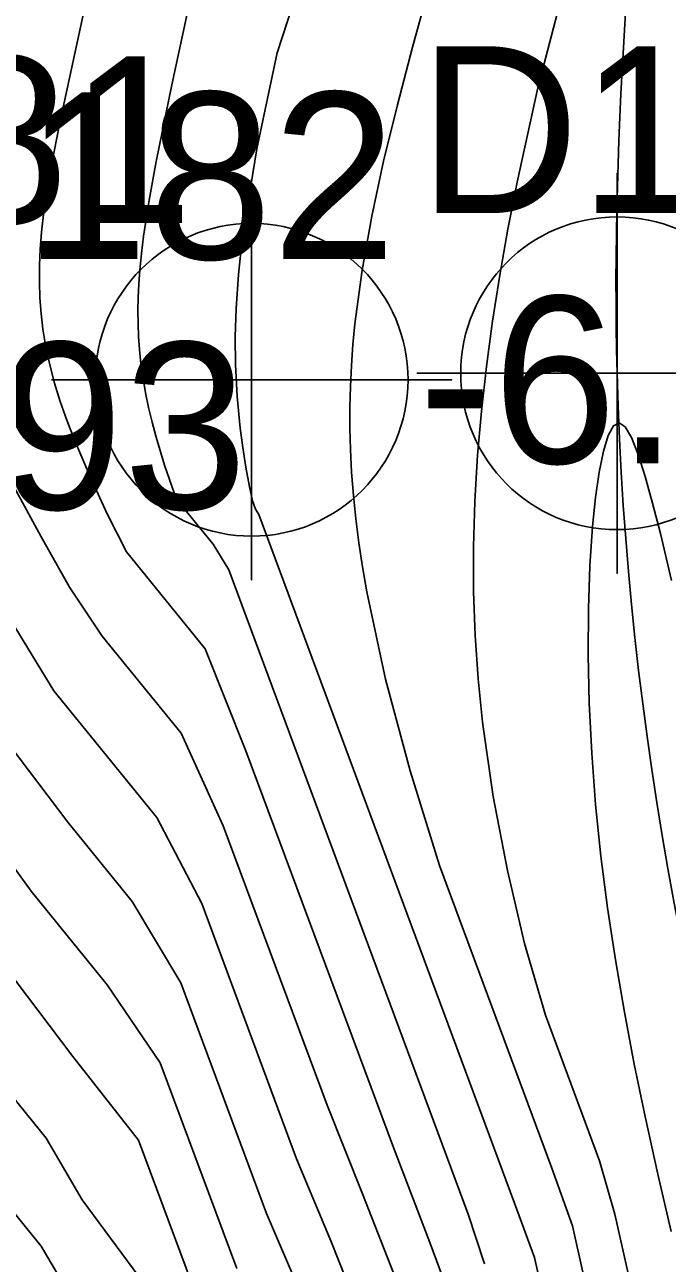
# Model space of a CAD drawing. Extents: x 2356077 to 2359823, y 225951 to 227822.
# Drawn here: x 2357544.59 to 2357554.22, y 226659.42 to 226677.98 of the extents above; entities that cross this region are included whole.
import ezdxf

# ---------------------------------------------------------------- set-up
doc = ezdxf.new("R2010")
doc.units = 0
for name, color, linetype in [('DTM Contours Major', 7, 'Continuous'), ('DTM Contours Minor', 7, 'Continuous'), ('Exist DTM Breakline', 7, 'Continuous'), ('Exist DTM Breakline Cogo Number', 7, 'Continuous'), ('Exist DTM Breakline Underwater', 7, 'Continuous'), ('Exist DTM Breakline Underwater Cogo Elevation', 7, 'Continuous'), ('Exist DTM Breakline Underwater Cogo Number', 7, 'Continuous'), ('Exist DTM Drainline', 7, 'Continuous'), ('Exist DTM Drainline Cogo Point CELL', 7, 'Continuous'), ('Exist DTM Regular Point Underwater CELL', 7, 'Continuous'), ('Exist DTM Regular Point Underwater Cogo Elevation', 7, 'Continuous'), ('Exist DTM Regular Point Underwater Cogo Number', 7, 'Continuous')]:
    doc.layers.add(name, color=color, linetype=linetype)

msp = doc.modelspace()

# ---------------------------------------------------------------- linework, layer by layer
at = {"layer": 'DTM Contours Major'}
for points in [[(2357545.678, 226679.106), (2357545.122, 226676.539), (2357544.983, 226675.834), (2357544.926, 226675.502), (2357544.88, 226675.182), (2357544.845, 226674.874), (2357544.825, 226674.621), (2357544.813, 226674.373), (2357544.812, 226674.131), (2357544.82, 226673.892), (2357544.837, 226673.655), (2357544.865, 226673.42), (2357544.91, 226673.152), (2357544.969, 226672.883), (2357545.04, 226672.611), (2357545.125, 226672.336), (2357545.222, 226672.056), (2357545.332, 226671.77), (2357545.562, 226671.23), (2357545.826, 226670.663), (2357546.121, 226670.08), (2357547.298, 226668.63), (2357547.906, 226667.101), (2357550.12, 226661.151), (2357550.665, 226659.73), (2357550.949, 226658.96)], [(2357536.859, 226677.994), (2357536.804, 226677.803), (2357536.756, 226677.612), (2357536.743, 226677.279), (2357536.845, 226675.856), (2357536.859, 226675.529), (2357536.9, 226675.332), (2357537.132, 226674.467), (2357537.245, 226674.196), (2357537.452, 226673.779), (2357537.692, 226673.338), (2357537.963, 226672.875), (2357538.264, 226672.388), (2357538.594, 226671.878), (2357538.952, 226671.345), (2357539.87, 226670.035), (2357540.885, 226668.63), (2357541.956, 226667.159), (2357543.039, 226665.649), (2357544.091, 226664.13), (2357545.312, 226662.515), (2357546.299, 226661.265), (2357547.282, 226658.622)], [(2357554.291, 226669.65), (2357554.122, 226670.355), (2357554.005, 226670.811), (2357553.894, 226671.211), (2357553.789, 226671.543), (2357553.689, 226671.795), (2357553.593, 226671.958), (2357553.503, 226672.018), (2357553.418, 226671.971), (2357553.34, 226671.824), (2357553.268, 226671.589), (2357553.204, 226671.276), (2357553.149, 226670.896), (2357553.104, 226670.46), (2357553.065, 226669.873), (2357553.043, 226669.23), (2357553.04, 226668.54), (2357553.057, 226667.814), (2357553.093, 226667.062), (2357553.152, 226666.294), (2357553.231, 226665.522), (2357553.331, 226664.746), (2357553.449, 226663.965), (2357553.583, 226663.183), (2357553.731, 226662.4), (2357553.892, 226661.619), (2357554.082, 226660.755), (2357554.284, 226659.894)]]:
    msp.add_lwpolyline(points, dxfattribs=at)
at = {"layer": 'DTM Contours Minor'}
for points in [[(2357550.628, 226689.186), (2357550.269, 226686.531), (2357550.39, 226685.237), (2357550.566, 226683.878), (2357548.844, 226678.99), (2357548.375, 226677.564), (2357548.071, 226676.124), (2357547.854, 226674.767), (2357547.798, 226674.241), (2357547.762, 226673.729), (2357547.75, 226673.306), (2357547.753, 226672.888), (2357547.778, 226672.413), (2357547.824, 226671.936), (2357547.862, 226671.644), (2357547.908, 226671.351), (2357547.961, 226671.054), (2357548.007, 226670.846), (2357548.051, 226670.722), (2357548.1, 226670.642), (2357551.935, 226660.321), (2357552.235, 226659.503), (2357552.543, 226658.125)], [(2357536.509, 226678.381), (2357536.715, 226675.496), (2357536.754, 226675.261), (2357536.758, 226675.165), (2357536.777, 226675.161), (2357537.883, 226671.023), (2357538.114, 226670.36), (2357539.283, 226667.59), (2357539.68, 226666.852), (2357540.398, 226665.703), (2357541.192, 226664.528), (2357542.031, 226663.341), (2357542.882, 226662.154), (2357543.814, 226660.935), (2357544.839, 226659.672), (2357545.274, 226658.937)], [(2357550.651, 226678.534), (2357550.407, 226677.648), (2357550.179, 226676.784), (2357549.973, 226675.94), (2357549.795, 226675.113), (2357549.65, 226674.302), (2357549.544, 226673.502), (2357549.514, 226673.188), (2357549.492, 226672.875), (2357549.476, 226672.562), (2357549.468, 226672.249), (2357549.468, 226671.934), (2357549.476, 226671.616), (2357549.493, 226671.274), (2357549.52, 226670.927), (2357549.556, 226670.575), (2357549.602, 226670.218), (2357549.656, 226669.855), (2357549.72, 226669.485), (2357550.003, 226668.174), (2357550.372, 226666.797), (2357550.81, 226665.38), (2357552.495, 226660.845), (2357552.804, 226659.978), (2357552.969, 226659.24)], [(2357552.637, 226678.382), (2357552.287, 226677.036), (2357551.973, 226675.621), (2357551.836, 226674.921), (2357551.713, 226674.227), (2357551.606, 226673.539), (2357551.514, 226672.859), (2357551.439, 226672.189), (2357551.382, 226671.53), (2357551.341, 226670.838), (2357551.321, 226670.158), (2357551.322, 226669.49), (2357551.345, 226668.83), (2357551.389, 226668.177), (2357551.454, 226667.53), (2357551.615, 226666.413), (2357551.829, 226665.306), (2357552.086, 226664.211), (2357552.399, 226663.136), (2357553.211, 226660.952), (2357553.44, 226660.154), (2357553.798, 226658.555)], [(2357540.664, 226678.354), (2357540.537, 226677.872), (2357540.428, 226677.399), (2357540.343, 226676.932), (2357540.293, 226676.54), (2357540.265, 226676.15), (2357540.26, 226675.759), (2357540.279, 226675.366), (2357540.323, 226674.969), (2357540.395, 226674.566), (2357540.511, 226674.097), (2357540.663, 226673.618), (2357540.851, 226673.126), (2357541.072, 226672.621), (2357541.327, 226672.101), (2357541.613, 226671.564), (2357542.208, 226670.544), (2357542.881, 226669.471), (2357544.357, 226667.197), (2357545.239, 226666.029), (2357546.205, 226664.839), (2357546.933, 226663.623), (2357548.219, 226660.163), (2357548.697, 226659.047)], [(2357547.071, 226678.363), (2357546.797, 226677.084), (2357546.561, 226675.931), (2357546.456, 226675.353), (2357546.374, 226674.812), (2357546.343, 226674.554), (2357546.318, 226674.303), (2357546.304, 226674.097), (2357546.294, 226673.895), (2357546.29, 226673.697), (2357546.292, 226673.501), (2357546.3, 226673.308), (2357546.313, 226673.117), (2357546.335, 226672.899), (2357546.366, 226672.681), (2357546.403, 226672.464), (2357546.449, 226672.245), (2357546.501, 226672.024), (2357546.561, 226671.8), (2357546.689, 226671.382), (2357546.838, 226670.95), (2357546.993, 226670.719), (2357547.418, 226670.195), (2357547.653, 226669.812), (2357551.242, 226660.155), (2357551.486, 226659.411)], [(2357536.611, 226678.031), (2357536.788, 226675.548), (2357536.778, 226675.536), (2357536.761, 226675.526), (2357536.797, 226675.455), (2357536.814, 226675.357), (2357537.136, 226674.134), (2357537.79, 226671.69), (2357537.814, 226671.538), (2357537.896, 226671.297), (2357538.144, 226670.71), (2357538.285, 226670.4), (2357538.544, 226669.964), (2357539.346, 226668.727), (2357540.292, 226667.377), (2357541.331, 226665.95), (2357542.41, 226664.478), (2357543.583, 226662.933), (2357544.915, 226661.291), (2357545.452, 226660.37), (2357546.304, 226659.222)], [(2357538.928, 226678.177), (2357538.822, 226677.663), (2357538.758, 226677.228), (2357538.721, 226676.79), (2357538.711, 226676.348), (2357538.732, 226675.9), (2357538.783, 226675.444), (2357538.868, 226674.979), (2357539.009, 226674.434), (2357539.194, 226673.875), (2357539.422, 226673.298), (2357539.693, 226672.705), (2357540.005, 226672.092), (2357540.357, 226671.458), (2357541.088, 226670.256), (2357541.911, 226668.996), (2357543.699, 226666.359), (2357544.687, 226664.997), (2357545.827, 226663.592), (2357546.625, 226662.42), (2357547.771, 226659.338)], [(2357544.441, 226671.039), (2357544.833, 226670.316), (2357545.262, 226669.553), (2357545.756, 226668.818), (2357546.937, 226667.363), (2357547.569, 226665.974), (2357549.125, 226661.789), (2357549.657, 226660.46), (2357550.169, 226659.144)], [(2357543.853, 226669.915), (2357545.03, 226668), (2357546.573, 226666.098), (2357547.247, 226664.811), (2357548.669, 226660.984), (2357549.182, 226659.754), (2357549.664, 226658.546)]]:
    msp.add_lwpolyline(points, dxfattribs=at)
at = {"layer": 'Exist DTM Breakline'}
msp.add_spline([(2357545.521, 226633.163), (2357534.761, 226672.509), (2357538.594, 226702.124), (2357538.154, 226725.005), (2357534.28, 226722.62)], degree=3, dxfattribs=at)
at = {"layer": 'Exist DTM Breakline Underwater'}
msp.add_spline([(2357552.055, 226632.945), (2357537.811, 226671.971), (2357540.818, 226701.06), (2357543.381, 226719.363)], degree=3, dxfattribs=at)
at = {"layer": 'Exist DTM Drainline'}
msp.add_spline([(2357699.586, 226858.192), (2357670.366, 226820.782), (2357623.327, 226796.892), (2357587.218, 226772.268), (2357568.803, 226744.252), (2357555.19, 226717.62), (2357555.017, 226695.126), (2357553.473, 226672.759), (2357563.697, 226642.736), (2357576.526, 226627.993), (2357663.798, 226499.169), (2357732.721, 226415.647), (2357803.211, 226342.215), (2357874.586, 226264.309)], degree=3, dxfattribs=at)
at = {"layer": 'Exist DTM Drainline Cogo Point CELL'}
msp.add_lwpolyline([(2357553.473, 226675.759), (2357553.473, 226669.759), (2357553.473, 226672.759), (2357556.473, 226672.759), (2357550.473, 226672.759)], dxfattribs=at)
msp.add_circle((2357553.473, 226672.759), 2.344, dxfattribs=at)
at = {"layer": 'Exist DTM Regular Point Underwater CELL'}
msp.add_lwpolyline([(2357547.995, 226675.661), (2357547.995, 226669.661), (2357547.995, 226672.661), (2357550.995, 226672.661), (2357544.995, 226672.661)], dxfattribs=at)
msp.add_circle((2357547.995, 226672.661), 2.344, dxfattribs=at)

# ---------------------------------------------------------------- texts
at = {"layer": 'Exist DTM Breakline Cogo Number'}
msp.add_text('D1181', height=2.5, dxfattribs=at).set_placement((2357537.261, 226675.009))
at = {"layer": 'Exist DTM Breakline Underwater Cogo Elevation'}
msp.add_text('-4.93', height=2.5, dxfattribs=at).set_placement((2357540.311, 226670.721))
at = {"layer": 'Exist DTM Breakline Underwater Cogo Number'}
msp.add_text('D1182', height=2.5, dxfattribs=at).set_placement((2357540.311, 226674.471))
at = {"layer": 'Exist DTM Regular Point Underwater Cogo Elevation'}
msp.add_text('-6.47', height=2.5, dxfattribs=at).set_placement((2357550.495, 226671.411))
at = {"layer": 'Exist DTM Regular Point Underwater Cogo Number'}
msp.add_text('D1192', height=2.5, dxfattribs=at).set_placement((2357550.495, 226675.161))

doc.saveas('drawing.dxf')
